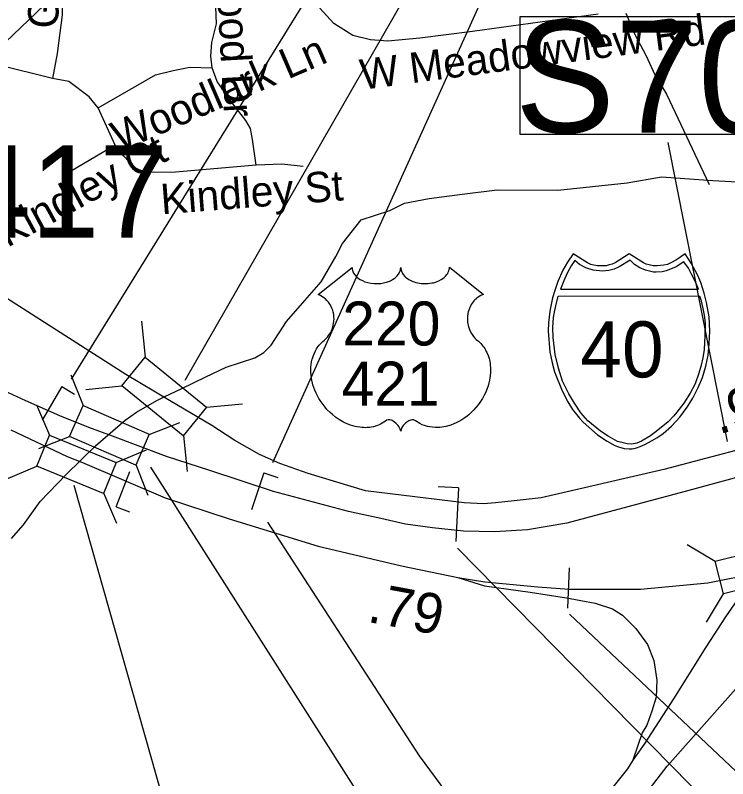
# Model space of a CAD drawing. Extents: x 1662474 to 1856135, y 779280 to 917889.
# Drawn here: x 1759145 to 1761373, y 830732 to 833119 of the extents above; entities that cross this region are included whole.
import ezdxf

# ---------------------------------------------------------------- set-up
doc = ezdxf.new("R2010")
doc.units = 0
for name, color, linetype in [('Cogo Default Point CELL', 7, 'Continuous'), ('Exist Hydrographic Creek Single Shore', 7, 'Continuous'), ('Exist Hydrographic Misc Water Feature', 7, 'Continuous'), ('Exist Road Non-System Type 51', 7, 'Continuous'), ('Exist Road Non-System Type 51 Label', 7, 'Continuous'), ('Exist Road Primary Interstate Divided Center Attributed', 7, 'Continuous'), ('Exist Road Primary Interstate Mileage Hundredths English Label', 7, 'Continuous'), ('Exist Road Primary Interstate Ramp 1 Lane Attributed', 7, 'Continuous'), ('Exist Road Primary Interstate Service Attributed', 7, 'Continuous'), ('Exist Road Primary Interstate Service Mileage Label', 7, 'Continuous'), ('Exist Road Primary Interstate Shield Number Label', 7, 'Continuous'), ('Exist Road Primary Interstate Structure Cantilever Sign Number Label', 7, 'Continuous'), ('Exist Road Primary Interstate Structure Ovrhead Sign CELL', 7, 'Continuous'), ('Exist Road Primary Interstate Structure Standard Bridge CELL', 7, 'Continuous'), ('Exist Road Primary Interstate Structure Standard Bridge Number Label', 7, 'Continuous'), ('Exist Road Primary US Service Attributed', 7, 'Continuous'), ('Exist Road Primary US Shield Number Label', 7, 'Continuous'), ('Exist Road Secondary Structure Standard Bridge CELL', 7, 'Continuous'), ('Exist Road Secondary Structure Standard Bridge Number Label', 7, 'Continuous'), ('Exist Vertical Profile Horizontal Axis Label Major', 7, 'Continuous'), ('Prop Horizontal Alignment Curve and Spiral Data', 7, 'Continuous'), ('Prop Horizontal Alignment Tick Label', 7, 'Continuous'), ('Prop Roadway Culvert', 7, 'Continuous')]:
    doc.layers.add(name, color=color, linetype=linetype)

msp = doc.modelspace()

# ---------------------------------------------------------------- linework, layer by layer
at = {"layer": 'Exist Hydrographic Creek Single Shore'}
msp.add_lwpolyline([(1759133, 831483.1), (1759171.2, 831526.1), (1759223, 831598.8), (1759304.1, 831683.4), (1759396.5, 831772.9), (1759489.1, 831852.9), (1759523.8, 831878.4), (1759588.4, 831915.1), (1759610.6, 831926.4), (1759666.5, 831951.9), (1759741.1, 831988.9), (1759804.6, 832018.8), (1759894.6, 832047.9), (1759922.5, 832064.4), (1759945, 832088.1), (1759992.8, 832161.6), (1760050.8, 832227.7), (1760101.2, 832286.2), (1760147.9, 832364.7), (1760167.9, 832405.6), (1760226.9, 832479.1), (1760316.4, 832509.1), (1760362.6, 832531.6), (1760439.8, 832546.6), (1760542.6, 832560), (1760652.1, 832573.4), (1760841.6, 832571.8), (1761058.4, 832595.4), (1761166, 832614.3), (1761326.4, 832602), (1761460.8, 832595.1)], dxfattribs=at)
at = {"layer": 'Exist Hydrographic Misc Water Feature'}
msp.add_lwpolyline([(1761054.6, 833125.8), (1761081.1, 833061.1), (1761118.1, 832991.9), (1761144.4, 832932.7), (1761181.2, 832872.8), (1761315.3, 832590.1)], dxfattribs=at)
at = {"layer": 'Exist Road Non-System Type 51'}
for p, q in [((1759261.4, 832921.6), (1758916.1, 833006.9)), ((1759457.6, 832713.2), (1759404.1, 832830)), ((1759457.6, 832713.2), (1759299.9, 832620.1))]:
    msp.add_line(p, q, dxfattribs=at)
for points in [[(1759303.9, 833682), (1759291.5, 833120.9), (1759276, 832999.6), (1759261.4, 832921.6)], [(1760968.1, 833122.9), (1760574.6, 833067.9), (1760410.6, 833047.6), (1760310.4, 833037.7), (1760255.5, 833042.1), (1760200.4, 833055.8), (1760140.9, 833093), (1760097, 833141.1), (1760036.4, 833290.4), (1759978.6, 833430.5), (1759948.1, 833493.5), (1759902.8, 833559.4), (1759841.1, 833630.9)], [(1759761.2, 832955.2), (1759757.1, 832990.9), (1759760, 833033.4), (1759774.9, 833092.5), (1759771, 833172), (1759747.6, 833310.9)], [(1759404.1, 832830), (1759584.1, 832933.2), (1759638.8, 832946.6), (1759691.2, 832956.5), (1759761.2, 832955.2)], [(1759898.6, 832650), (1759887.5, 832730.9), (1759880.6, 832765.5), (1759865.8, 832790.2), (1759819, 832851), (1759776.5, 832912.4), (1759761.2, 832955.2)], [(1759404.1, 832830), (1759376.2, 832864.4), (1759312.5, 832911.9), (1759261.4, 832921.6)], [(1759898.6, 832650), (1759645.9, 832628.2), (1759550, 832627.2), (1759518.2, 832643.4), (1759485.1, 832678.9), (1759457.6, 832713.2)], [(1760045.2, 832646.4), (1759978.4, 832653.2), (1759898.6, 832650)]]:
    msp.add_lwpolyline(points, dxfattribs=at)
at = {"layer": 'Exist Road Primary Interstate Divided Center Attributed'}
for points in [[(1759449.1, 831802.8), (1759375.5, 831830.7), (1759284.1, 831866.5), (1759178.7, 831914.2), (1759054.8, 831969.5), (1758839.6, 832086.2), (1758673.6, 832188.1), (1758453.1, 832326.8), (1758357.8, 832385.8)], [(1759131.2, 831823), (1759307.9, 831739.2), (1759355.6, 831721.2)], [(1761583.6, 831718.7), (1761438.8, 831684), (1761250.7, 831633.8), (1760870, 831531), (1760746.7, 831510), (1760644.2, 831504.4), (1760546.8, 831506.4), (1760449.4, 831516.3), (1760365.8, 831528.2), (1760288.3, 831546.1), (1760186.9, 831568), (1759952.2, 831630.7), (1759753.4, 831696.4), (1759618.1, 831740.1), (1759449.1, 831802.8)], [(1759355.6, 831721.2), (1759614.4, 831610.7), (1759813.6, 831544.8), (1760092.3, 831459.2), (1760352.4, 831397.8), (1760528.9, 831361.1)], [(1760976.1, 830509.8), (1761086.7, 830645.8), (1761183.1, 830771.2), (1761472.2, 831096.9), (1761656.9, 831273), (1761768.9, 831359.3), (1761908.4, 831451.1), (1762077.2, 831544.8), (1762145.2, 831579.6)], [(1760528.9, 831361.1), (1760613.4, 831347.6), (1760779, 831332.5), (1760876.8, 831325), (1761100.1, 831325), (1761310.9, 831345.1), (1761467.5, 831376)], [(1761467.5, 831376), (1761419.8, 831316.3), (1761366.1, 831238.7), (1761304.5, 831143.2), (1761203, 830982.1), (1761111.3, 830840.3), (1761075.8, 830790.1)], [(1761075.8, 830790.1), (1761059.4, 830763.3), (1760958.7, 830637.7), (1760850.7, 830502.9)]]:
    msp.add_lwpolyline(points, dxfattribs=at)
at = {"layer": 'Exist Road Primary Interstate Ramp 1 Lane Attributed'}
msp.add_lwpolyline([(1760528.9, 831361.1), (1760612.4, 831335.2), (1760755.6, 831315.3), (1760869, 831297.4), (1760958.4, 831281.5), (1761012.1, 831263.6), (1761043.9, 831243.7), (1761085.7, 831201.9), (1761121.5, 831152.2), (1761141.4, 831102.4), (1761151.3, 831040.8), (1761149.3, 830987), (1761135.4, 830943.3), (1761119.5, 830899.5), (1761105.6, 830875.6), (1761075.8, 830790.1)], dxfattribs=at)
at = {"layer": 'Exist Road Primary Interstate Service Attributed'}
msp.add_lwpolyline([(1761567.7, 831803.3), (1761173.5, 831698.9), (1760789.7, 831610.4), (1760705.5, 831601.5), (1760646.7, 831594.7), (1760609, 831591.8), (1760548.8, 831594.9), (1760240.2, 831632.8), (1760060.7, 831686.1), (1759972.9, 831717.4), (1759908.6, 831745.6), (1759831.8, 831789.5), (1759759.9, 831836.6), (1759628, 831914.7)], dxfattribs=at)
at = {"layer": 'Exist Road Primary Interstate Structure Cantilever Sign Number Label'}
for p, q in [((1759320.9, 831981.5), (1760735.4, 834267.7)), ((1759950.1, 831720.6), (1760685.1, 833348.7))]:
    msp.add_line(p, q, dxfattribs=at)
msp.add_lwpolyline([(1760527.7, 831453.1), (1764348.1, 827567.4), (1765383.4, 827269.1)], dxfattribs=at)
at = {"layer": 'Exist Road Primary Interstate Structure Ovrhead Sign CELL'}
for p, q in [((1758461.5, 832410.1), (1760632.6, 834489.1)), ((1761371.6, 831786.4), (1761187.1, 832721.6)), ((1760872.8, 831265.7), (1760878.4, 831392.1))]:
    msp.add_line(p, q, dxfattribs=at)
msp.add_lwpolyline([(1760723.8, 833114.9), (1762021.6, 833114.9), (1762021.6, 832746.2), (1760723.8, 832746.2)], close=True, dxfattribs=at)
msp.add_lwpolyline([(1760878, 831246.6), (1764450.4, 827874.4), (1765411.1, 827795.4)], dxfattribs=at)
at = {"layer": 'Exist Road Primary Interstate Structure Standard Bridge CELL'}
for p, q in [((1759319.4, 831994.6), (1759357.1, 831898.9)), ((1759212, 831901.3), (1759251.9, 831806.5)), ((1759563.6, 831808.5), (1759659.3, 831846.2)), ((1759219.4, 831764.6), (1759315.1, 831802.3)), ((1759460.4, 831720.9), (1759555.2, 831760.8)), ((1759117.3, 831669.1), (1759212.2, 831709)), ((1759522.5, 831714.2), (1759560.2, 831618.4)), ((1759421.6, 831625.7), (1759461.5, 831530.8)), ((1761245.7, 831464.9), (1761334, 831412.1)), ((1761306.8, 831221.7), (1761359.7, 831310))]:
    msp.add_line(p, q, dxfattribs=at)
for points in [[(1759357.1, 831898.9), (1759563.8, 831809), (1759521.8, 831712.4), (1759315.1, 831802.3)], [(1759251.9, 831806.5), (1759460.6, 831721.4), (1759420.8, 831623.9), (1759212.2, 831709)], [(1761334, 831412.1), (1761552.6, 831467), (1761578.2, 831364.9), (1761359.7, 831310)]]:
    msp.add_lwpolyline(points, close=True, dxfattribs=at)
at = {"layer": 'Exist Road Primary Interstate Structure Standard Bridge Number Label'}
for p, q in [((1759568, 831706.1), (1761248.2, 829066.2)), ((1759328.6, 831650.4), (1759679.1, 830413.6))]:
    msp.add_line(p, q, dxfattribs=at)
at = {"layer": 'Exist Road Primary US Service Attributed'}
msp.add_lwpolyline([(1759628, 831914.7), (1759491.1, 831995.9), (1758825.1, 832420.8)], dxfattribs=at)
at = {"layer": 'Exist Road Secondary Structure Standard Bridge CELL'}
for p, q in [((1759539.8, 832163), (1759551.2, 832050.4)), ((1759365.5, 831949.2), (1759478.1, 831960.7)), ((1759743, 831893.4), (1759855.6, 831904.8)), ((1759671.5, 831805.6), (1759682.9, 831693))]:
    msp.add_line(p, q, dxfattribs=at)
msp.add_lwpolyline([(1759551.2, 832050.4), (1759743.4, 831893.8), (1759670.2, 831804), (1759478.1, 831960.7)], close=True, dxfattribs=at)
at = {"layer": 'Exist Road Secondary Structure Standard Bridge Number Label'}
msp.add_lwpolyline([(1759676.3, 831977.8), (1760722.8, 833801.9)], dxfattribs=at)
at = {"layer": 'Exist Vertical Profile Horizontal Axis Label Major'}
msp.add_lwpolyline([(1759933.8, 831534.8), (1760408.2, 830803.8), (1763120.1, 827132.5)], dxfattribs=at)
at = {"layer": 'Prop Horizontal Alignment Curve and Spiral Data'}
for p, q in [((1759291.2, 831958.3), (1759229, 831853.6)), ((1759291.2, 831958.3), (1759330.6, 831934.9)), ((1759460.8, 831582.5), (1759503.1, 831692.7)), ((1759922.8, 831688.7), (1759883.4, 831573.4)), ((1759922.8, 831688.7), (1759966.2, 831673.9)), ((1760530.9, 831642.2), (1760467.5, 831645.2)), ((1760530.9, 831642.2), (1760522.9, 831473.8)), ((1759460.8, 831582.5), (1759502.2, 831566.6))]:
    msp.add_line(p, q, dxfattribs=at)
at = {"layer": 'Prop Horizontal Alignment Tick Label'}
msp.add_lwpolyline([(1760198.3, 832330.8), (1760198.6, 832326.4), (1760199.7, 832321.1), (1760200.5, 832318.4), (1760203, 832313.3), (1760207, 832307.2), (1760212.6, 832301.2), (1760218.9, 832296), (1760223.2, 832293.3), (1760230.4, 832289.4), (1760238.7, 832285.9), (1760247.8, 832283.3), (1760257.2, 832281.4), (1760267.4, 832280.3), (1760277.5, 832280.1), (1760288.4, 832280.9), (1760300.5, 832283.2), (1760306.1, 832284.7), (1760312.3, 832286.8), (1760318.1, 832289.2), (1760324.4, 832292.6), (1760329.5, 832295.8), (1760333.5, 832298.7), (1760339.1, 832304.1), (1760343.6, 832309.7), (1760345.5, 832312.8), (1760347.1, 832315.9), (1760349.4, 832322.3), (1760350, 832325.1), (1760350.4, 832331), (1760350.8, 832326), (1760351.3, 832323), (1760352.1, 832319.9), (1760353.4, 832316.7), (1760355.6, 832312.2), (1760358.1, 832308.5), (1760362.9, 832302.9), (1760365.8, 832300.1), (1760368.5, 832297.9), (1760375.7, 832292.9), (1760384.2, 832288.7), (1760388.3, 832286.8), (1760392.6, 832285.3), (1760398, 832283.7), (1760403.6, 832282.4), (1760409.1, 832281.4), (1760414.8, 832280.6), (1760420.5, 832280.2), (1760425.2, 832280.1), (1760431, 832280.1), (1760436.4, 832280.4), (1760441.8, 832281.1), (1760447.8, 832282.1), (1760452.7, 832283.1), (1760459.1, 832284.8), (1760464.8, 832286.9), (1760469.9, 832289.1), (1760476.5, 832292.6), (1760481.9, 832295.9), (1760485.8, 832299), (1760490.4, 832303.3), (1760494.8, 832308.4), (1760497.4, 832312.1), (1760499.2, 832315.9), (1760500.9, 832319.9), (1760501.9, 832324.2), (1760502.4, 832327.9), (1760502.5, 832331.1), (1760608.8, 832246.4), (1760606.3, 832245.5), (1760600.5, 832242.6), (1760595.9, 832239.9), (1760588.6, 832234.8), (1760585.5, 832232), (1760582.3, 832229), (1760579.5, 832225.9), (1760576.9, 832222.9), (1760573.8, 832218.6), (1760571.1, 832214.4), (1760568.4, 832209.7), (1760566.4, 832205.6), (1760563.1, 832197), (1760561.6, 832191.6), (1760560.6, 832187.1), (1760559.3, 832177.6), (1760559, 832173.1), (1760559, 832168.6), (1760559.2, 832163.9), (1760559.7, 832159.4), (1760560.5, 832154.7), (1760561.3, 832150.5), (1760562.6, 832145.4), (1760564.5, 832139.5), (1760566.8, 832133.8), (1760571.6, 832124.6), (1760577.9, 832115.2), (1760582.3, 832109.9), (1760586.7, 832105.4), (1760593.3, 832099.8), (1760596.8, 832096.7), (1760600.9, 832092.6), (1760607.6, 832084.9), (1760610.3, 832081.2), (1760613, 832077.2), (1760615.5, 832073), (1760618, 832068.4), (1760620, 832064.5), (1760623.8, 832055.4), (1760626.5, 832046.5), (1760627.8, 832041.9), (1760629.7, 832031.4), (1760630.5, 832026.3), (1760631.3, 832016.1), (1760631.3, 832003.8), (1760630.4, 831992.1), (1760628.2, 831978.5), (1760626.4, 831970.3), (1760623.6, 831960.9), (1760620.9, 831952.6), (1760616, 831940.5), (1760611.7, 831931.7), (1760606.1, 831921.4), (1760602.3, 831915.2), (1760597.8, 831908.5), (1760592.3, 831900.9), (1760585.7, 831892.7), (1760577.9, 831884.1), (1760571.5, 831877.8), (1760563.3, 831870.4), (1760558.2, 831866.2), (1760551.1, 831860.8), (1760541.3, 831854.3), (1760531.6, 831848.7), (1760523.4, 831844.5), (1760516.1, 831841.4), (1760506.7, 831837.8), (1760491, 831833.4), (1760485.3, 831832.2), (1760478.5, 831831.2), (1760472.2, 831830.6), (1760466, 831830.2), (1760457.8, 831830.2), (1760449.5, 831830.9), (1760441.7, 831832), (1760433.7, 831833.7), (1760425.2, 831836.2), (1760417.5, 831839.2), (1760409.7, 831843), (1760396.6, 831851.3), (1760392.8, 831853.3), (1760390.6, 831853.9), (1760385.5, 831854.2), (1760380.8, 831853.2), (1760375.9, 831851.2), (1760372.9, 831849.6), (1760369, 831847.1), (1760366, 831844.7), (1760362.3, 831841.2), (1760359.8, 831838.3), (1760357.9, 831836.1), (1760354.2, 831830.2), (1760352.9, 831827.5), (1760351.5, 831823.9), (1760350.3, 831818.6), (1760348.6, 831825.3), (1760346.7, 831829.7), (1760344.4, 831833.4), (1760342.1, 831836.8), (1760338.4, 831841), (1760335, 831844.2), (1760331, 831847.5), (1760326.8, 831850.1), (1760323.3, 831851.8), (1760320.2, 831853), (1760316.4, 831854), (1760313.2, 831854.2), (1760310.7, 831854.2), (1760307.1, 831853.4), (1760302.3, 831849.9), (1760297.8, 831846.8), (1760292.8, 831843.7), (1760286.9, 831840.5), (1760282.6, 831838.5), (1760277.4, 831836.5), (1760271.4, 831834.5), (1760264.9, 831832.8), (1760258.2, 831831.5), (1760252.3, 831830.5), (1760245.9, 831830), (1760240.2, 831829.8), (1760234.2, 831829.9), (1760228.7, 831830.3), (1760222.2, 831830.9), (1760214.2, 831832.1), (1760207.5, 831833.6), (1760200.5, 831835.4), (1760193.3, 831837.7), (1760185.5, 831840.7), (1760175.9, 831844.9), (1760169.2, 831848.3), (1760158.5, 831854.4), (1760146.1, 831863), (1760136.7, 831870.6), (1760129.9, 831876.8), (1760119.8, 831887.1), (1760113.8, 831893.9), (1760104.5, 831905.9), (1760098.5, 831914.6), (1760094.7, 831921), (1760089, 831931.3), (1760085.9, 831937.8), (1760081.9, 831947.2), (1760078.7, 831955.8), (1760076.1, 831964), (1760074.7, 831969.2), (1760072.7, 831978.3), (1760071.5, 831984.8), (1760070.3, 831993.6), (1760069.6, 832003), (1760069.5, 832011.6), (1760069.7, 832018.8), (1760070.5, 832027.1), (1760071.9, 832036), (1760073.6, 832043.6), (1760075.2, 832049), (1760077.4, 832055.7), (1760080.4, 832063), (1760083.9, 832070.1), (1760087.3, 832075.9), (1760091.5, 832082.2), (1760095.6, 832087.5), (1760101.1, 832093.4), (1760106.7, 832098.8), (1760111.9, 832103), (1760118, 832109.1), (1760121.2, 832112.7), (1760125.1, 832117.8), (1760128.2, 832122.5), (1760130.6, 832126.7), (1760133.9, 832132.9), (1760135.8, 832137.6), (1760138.2, 832144.7), (1760139.5, 832149.8), (1760140.7, 832156.2), (1760141.5, 832162.3), (1760141.9, 832169.9), (1760141.7, 832176.2), (1760140.9, 832183.5), (1760139.5, 832190.6), (1760137.8, 832196.7), (1760135.2, 832203.8), (1760132.8, 832208.9), (1760128.7, 832215.9), (1760124.2, 832222.4), (1760119.5, 832227.6), (1760114.8, 832232.3), (1760110.3, 832235.9), (1760106, 832238.9), (1760100.6, 832242.2), (1760095.3, 832244.8), (1760092.1, 832246.1)], close=True, dxfattribs=at)
at = {"layer": 'Prop Roadway Culvert'}
for points in [[(1761064.9, 831763.2), (1761074.4, 831764.1), (1761087.1, 831766.6), (1761099.5, 831770.6), (1761113.6, 831776.9), (1761134.5, 831788.4), (1761151.2, 831798.2), (1761170.6, 831811.2), (1761196.7, 831834.9), (1761222.7, 831862.4), (1761245.7, 831893.4), (1761264, 831922.4), (1761280, 831955.6), (1761293.5, 831986.5), (1761304.2, 832021.8), (1761311.2, 832056), (1761314.8, 832091.7), (1761317.2, 832131.3), (1761314.5, 832175.9), (1761306.7, 832221.4), (1761299.5, 832249.8), (1761288.4, 832283.7), (1761279.4, 832305.4), (1761258.6, 832343.8), (1761239.8, 832373.4), (1761212.6, 832354.2), (1761194.9, 832344.8), (1761184, 832339.9), (1761172.9, 832337.8), (1761152.4, 832335.3), (1761139.5, 832335.8), (1761127.5, 832338.6), (1761117.4, 832340.7), (1761109.2, 832344.8), (1761064.9, 832373.4), (1761020.6, 832344.8), (1761011.4, 832340.5), (1761001.9, 832338.6), (1760992.7, 832336), (1760977.6, 832335.3), (1760966, 832335.6), (1760954.1, 832337.8), (1760944.8, 832339.7), (1760934.2, 832344.8), (1760889.1, 832373.4), (1760871.4, 832347.7), (1760856.9, 832322.3), (1760841.6, 832286.4), (1760832, 832258.5), (1760825.2, 832235.7), (1760816.9, 832193.7), (1760812.6, 832157.2), (1760811.8, 832131.3), (1760816.5, 832066.8), (1760823.6, 832032.4), (1760830.8, 832004.7), (1760854.7, 831944.6), (1760872.6, 831911), (1760888, 831886.8), (1760909.6, 831859.7), (1760921.3, 831846.7), (1760966.1, 831807.5), (1760996, 831787.1), (1761019.9, 831774.2), (1761031.2, 831769.9), (1761048.8, 831765)], [(1760894.5, 832352.7), (1760883.5, 832335.8), (1760870.8, 832312.9), (1760860.7, 832289.2), (1760850.3, 832263.1), (1761281.9, 832262.9), (1761271.8, 832285.3), (1761261.1, 832307.9), (1761249.8, 832328.4), (1761236.1, 832348.3), (1761211.9, 832333.1), (1761194.3, 832324.8), (1761180.1, 832319.9), (1761168.1, 832317.2), (1761149.5, 832315.7), (1761141.2, 832316.2), (1761115.3, 832322.1), (1761097.7, 832329.2), (1761081, 832340.4), (1761067.5, 832353.1), (1761033.3, 832332.4), (1761018.2, 832325.7), (1761000.7, 832321.3), (1760981.6, 832318.9), (1760952.2, 832322.1), (1760929.1, 832330), (1760909.2, 832340.4)], [(1761284.4, 832241.6), (1761289.1, 832229.4), (1761295.4, 832202.4), (1761298.8, 832181.6), (1761302.2, 832157.6), (1761301, 832116.4), (1761299, 832073.9), (1761295.1, 832048.6), (1761289.9, 832025.7), (1761282.7, 832000.2), (1761271.2, 831966.4), (1761255.3, 831937.8), (1761235.4, 831905.9), (1761213.9, 831878.1), (1761204.6, 831866.5), (1761186.9, 831847.8), (1761154.7, 831822), (1761131.1, 831804.4), (1761103, 831787.7), (1761088.6, 831781.4), (1761072, 831777.9), (1761058.3, 831778.9), (1761041.6, 831783.3), (1761028.2, 831786.9), (1760998.8, 831802.9), (1760974.9, 831818.8), (1760935.1, 831851.4), (1760913.7, 831876.5), (1760893.6, 831905.9), (1760875.8, 831936), (1760856.7, 831975.7), (1760843.2, 832015.6), (1760833.5, 832058.7), (1760826.8, 832111.3), (1760826.1, 832143.4), (1760828.1, 832174.2), (1760831, 832190.4), (1760834.9, 832210.4), (1760842.8, 832241.4)]]:
    msp.add_lwpolyline(points, close=True, dxfattribs=at)

# ---------------------------------------------------------------- texts
at = {"layer": 'Cogo Default Point CELL'}
msp.add_text('1417', height=288, dxfattribs=at).set_placement((1758765.6, 832424.3))
at = {"layer": 'Exist Road Non-System Type 51 Label'}
for s, rotation, p in [('Glenhaven Dr', 87.2572, (1759278, 833075.9)), ('Cliffwood Dr', 273.1781, (1759759.7, 833490)), ('W Meadowview Rd', 7.5399, (1760230.1, 832885.9)), ('Woodlark Ln', 23.3114, (1759472.3, 832691.6)), ('Kindley Ct', 28.509, (1759120.2, 832391.8)), ('Kindley St', 4.4243, (1759603, 832496.6))]:
    msp.add_text(s, height=95, rotation=rotation, dxfattribs=at).set_placement(p)
at = {"layer": 'Exist Road Primary Interstate Mileage Hundredths English Label'}
msp.add_text('.96', height=125, rotation=14.8202, dxfattribs=at).set_placement((1761344.4, 831808.8))
at = {"layer": 'Exist Road Primary Interstate Service Mileage Label'}
msp.add_text('.79', height=125, rotation=349.5457, dxfattribs=at).set_placement((1760243, 831223.1))
at = {"layer": 'Exist Road Primary Interstate Shield Number Label'}
msp.add_text('40', height=175, dxfattribs=at).set_placement((1760912.1, 831987))
at = {"layer": 'Exist Road Primary Interstate Structure Ovrhead Sign CELL'}
msp.add_text('S708', height=350, dxfattribs=at).set_placement((1760707.7, 832752.3))
at = {"layer": 'Exist Road Primary US Shield Number Label'}
for s, p in [('220', (1760167.7, 832086.7)), ('421', (1760165.4, 831898.7))]:
    msp.add_text(s, height=137.5, dxfattribs=at).set_placement(p)

doc.saveas('drawing.dxf')
